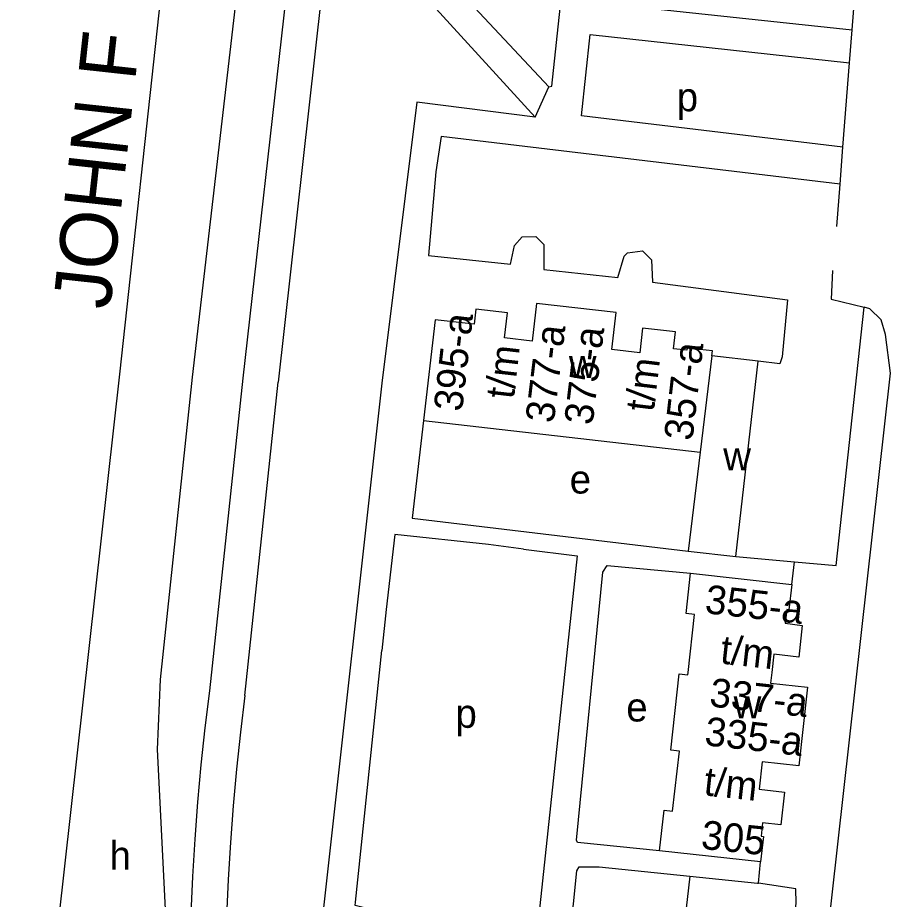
# Model space of a CAD drawing. Extents: x 161936 to 163647, y 386450 to 388633.
# Drawn here: x 161954.9 to 162076.7, y 386718.3 to 386841.4 of the extents above; entities that cross this region are included whole.
import ezdxf

# ---------------------------------------------------------------- set-up
doc = ezdxf.new("R2010")
doc.units = 0
for name, color, linetype in [('BLT_Basislijn', 7, 'Continuous'), ('BLT_Bebouwing', 7, 'Continuous'), ('BLT_Centroide', 7, 'Continuous'), ('BLT_Huisnummer_reeks', 7, 'Continuous'), ('BLT_Onderverdeling_panden', 7, 'Continuous'), ('BLT_Straatnaam_hoofdweg', 7, 'Continuous')]:
    doc.layers.add(name, color=color, linetype=linetype)

msp = doc.modelspace()

# ---------------------------------------------------------------- linework, layer by layer
at = {"layer": 'BLT_Basislijn'}
for p, q in [((161992.41, 386904.9), (161979.27, 386791.22)), ((161999.19, 386905.11), (161986.32, 386791.07)), ((162004.07, 386905.11), (161991.29, 386790.53)), ((161981.39, 386904.26), (161969.1, 386791.65)), ((162030.77, 386844.05), (162071.39, 386839.71)), ((162071.39, 386839.71), (162071.71, 386843.89)), ((162071.02, 386835.09), (162071.39, 386839.71)), ((162070.1, 386823.3), (162071.02, 386835.09)), ((162027.16, 386827.48), (162029.05, 386831.73)), ((162069.7, 386818.15), (162070.1, 386823.3)), ((162069.24, 386812.22), (162069.7, 386818.15)), ((161969.1, 386791.65), (161954.9, 386664)), ((161986.32, 386791.07), (161981.67, 386747.43)), ((161986.63, 386746.79), (161991.29, 386790.53)), ((162005.76, 386790.38), (161991.56, 386662.94)), ((162025.5, 386767.21), (162020.63, 386767.85)), ((162055.16, 386766.18), (162063.32, 386765.45)), ((162062.95, 386762.28), (162063.32, 386765.45)), ((162006.35, 386758.79), (162005.74, 386753.08)), ((162058.31, 386720.58), (162058.59, 386723.56)), ((162048.74, 386721.58), (162043.59, 386676.99))]:
    msp.add_line(p, q, dxfattribs=at)
for points in [[(162041.38, 386937.5), (162041.14, 386937.52), (162021.42, 386939.57), (162018.82, 386939.55), (162015.49, 386912.98), (162008.99, 386853.18), (162029.05, 386831.73)], [(162010.42, 386904.48), (162004.91, 386851.86), (162027.16, 386827.48)], [(162029.05, 386831.73), (162029.48, 386831.81), (162030.77, 386844.05)], [(162070.1, 386823.3), (162033.6, 386827.68), (162034.8, 386839.02), (162071.02, 386835.09)], [(162027.16, 386827.48), (162010.64, 386829.6), (162005.76, 386790.38)], [(162069.7, 386818.15), (162014.02, 386824.8), (162013.26, 386819.86), (162012.27, 386808.19), (162023.7, 386806.99), (162024.24, 386809.61), (162025.31, 386810.8), (162027.22, 386810.85), (162028.33, 386809.73), (162028.33, 386806.23), (162038.68, 386805.12), (162039.54, 386808.08), (162040.02, 386808.59), (162042.12, 386808.83), (162043.39, 386807.6), (162043.52, 386804.45), (162062.36, 386802.02), (162061.6, 386794.04), (162061.3, 386793.09), (162058.27, 386793.43)], [(162068.63, 386806.12), (162068.44, 386802.12), (162073.04, 386800.97)], [(162063.32, 386765.45), (162069.15, 386764.93), (162073.04, 386800.97)], [(162063.93, 386674.11), (162066.91, 386704.01), (162076.72, 386791.75), (162076.05, 386797.16), (162075.44, 386799.23), (162073.83, 386800.75), (162073.04, 386800.97)], [(161979.27, 386791.22), (161974.82, 386749.02), (161974.4, 386739.26), (161978, 386666.76)], [(162011.56, 386785.17), (162009.99, 386771.54), (162048.5, 386766.94)], [(162020.63, 386767.85), (162007.53, 386769.28), (162006.35, 386758.79)], [(162025.5, 386767.21), (162033.01, 386766.29), (162025.93, 386700), (162017.59, 386700.8)], [(162044.51, 386725.13), (162033.05, 386726.27), (162032.89, 386726.58), (162036.57, 386764.02), (162037.18, 386764.93), (162048.82, 386763.85)], [(162002.47, 386712.57), (162003.14, 386717.2), (162002.01, 386717.49), (162002.04, 386717.93), (162005.74, 386753.08)], [(161981.67, 386747.43), (161981.04, 386742.27), (161980.49, 386737.1), (161980.01, 386731.92), (161979.62, 386726.74), (161979.31, 386721.55), (161979.07, 386716.36), (161978.92, 386711.16), (161978.85, 386705.96), (161978.86, 386700.76), (161978.89, 386697.88)], [(161986.63, 386746.79), (161986, 386741.66), (161985.45, 386736.53), (161984.99, 386731.39), (161984.6, 386726.25), (161984.29, 386721.1), (161984.06, 386715.94), (161983.91, 386710.78), (161983.85, 386705.62), (161983.86, 386700.47), (161983.89, 386697.97)], [(162019, 386671.33), (162019.83, 386679.57), (162031.77, 386678.47), (162032.57, 386678.66), (162032.64, 386681.27), (162028.88, 386681.78), (162032.97, 386722.33), (162033.3, 386722.89), (162036.08, 386722.89), (162048.74, 386721.58)], [(162048.74, 386721.58), (162058.17, 386720.6), (162058.31, 386720.58)], [(162058.89, 386673.28), (162058.73, 386675), (162055.17, 386675.25), (162055.23, 386677.48), (162055.56, 386678.72), (162059.24, 386678.55), (162059.4, 386678.8), (162063.55, 386717.82), (162063.51, 386719.81), (162058.31, 386720.58)]]:
    msp.add_lwpolyline(points, dxfattribs=at)
at = {"layer": 'BLT_Bebouwing'}
for p, q in [((162058.27, 386793.43), (162051.8, 386794.17)), ((162055.16, 386766.18), (162058.27, 386793.43)), ((162011.56, 386785.17), (162050.18, 386780.75)), ((162050.18, 386780.75), (162048.5, 386766.94)), ((162048.5, 386766.94), (162055.16, 386766.18)), ((162048.82, 386763.85), (162062.95, 386762.28)), ((162058.59, 386723.56), (162044.51, 386725.13))]:
    msp.add_line(p, q, dxfattribs=at)
for points in [[(162051.8, 386794.17), (162051.89, 386794.87), (162048.36, 386795.27), (162048.33, 386794.97), (162046.45, 386795.19), (162046.72, 386797.52), (162042.13, 386798.04), (162041.74, 386794.63), (162037.85, 386795.07), (162038.44, 386800.24), (162027.31, 386801.51), (162026.71, 386796.25), (162022.88, 386796.69), (162023.28, 386800.18), (162018.85, 386800.69), (162018.61, 386798.61), (162013.17, 386799.23), (162011.56, 386785.17)], [(162044.51, 386725.13), (162045.14, 386730.77), (162046.33, 386730.63), (162047.27, 386739.02), (162046.08, 386739.15), (162047.26, 386749.81), (162048.45, 386749.68), (162048.49, 386750), (162049.39, 386758.07), (162048.2, 386758.21), (162048.82, 386763.85)], [(162062.95, 386762.28), (162062.55, 386758.75), (162062.25, 386758.78), (162062.04, 386756.87), (162064.42, 386756.57), (162063.93, 386752.16), (162060.44, 386752.55), (162060.16, 386750), (162059.99, 386748.52), (162065.17, 386747.94), (162063.95, 386736.97), (162058.84, 386737.54), (162058.42, 386733.71), (162061.95, 386733.32), (162061.44, 386728.76), (162058.87, 386729.04), (162058.66, 386727.16), (162058.99, 386727.12), (162058.59, 386723.56)]]:
    msp.add_lwpolyline(points, dxfattribs=at)
at = {"layer": 'BLT_Onderverdeling_panden'}
msp.add_line((162051.8, 386794.17), (162050.18, 386780.75), dxfattribs=at)

# ---------------------------------------------------------------- texts
at = {"layer": 'BLT_Centroide'}
for s, p in [('p', (162046.9, 386828.32)), ('w', (162031.84, 386791.12)), ('w', (162053.39, 386778.19)), ('e', (162031.96, 386774.97)), ('e', (162039.86, 386743.16)), ('w', (162054.84, 386743.58)), ('p', (162016.02, 386742.28)), ('h', (161967.73, 386722.46))]:
    msp.add_text(s, height=4, dxfattribs=at).set_placement(p)
at = {"layer": 'BLT_Huisnummer_reeks'}
for s, rotation, p in [('395-a', 83.4756, (162016.93, 386786.32)), ('377-a', 83.0825, (162029.73, 386784.7)), ('375-a', 83.0825, (162035.14, 386784.43)), ('t/m', 83.4756, (162024.16, 386788.08)), ('357-a', 83.4739, (162049.08, 386782.24)), ('t/m', 83.1, (162043.68, 386786.29)), ('355-a', 353.6478, (162050.72, 386758.29)), ('t/m', 353.6834, (162052.87, 386751.27)), ('337-a', 353.661, (162051.36, 386745.28)), ('335-a', 353.661, (162050.67, 386739.86)), ('t/m', 353.6834, (162050.57, 386732.89)), ('305', 354.0917, (162050.18, 386725.41))]:
    msp.add_text(s, height=4, rotation=rotation, dxfattribs=at).set_placement(p)
at = {"layer": 'BLT_Straatnaam_hoofdweg'}
msp.add_text('JOHN F KENNEDYLAAN', height=7.9999, rotation=83.7276, dxfattribs=at).set_placement((161967.79, 386800.54))

doc.saveas('drawing.dxf')
